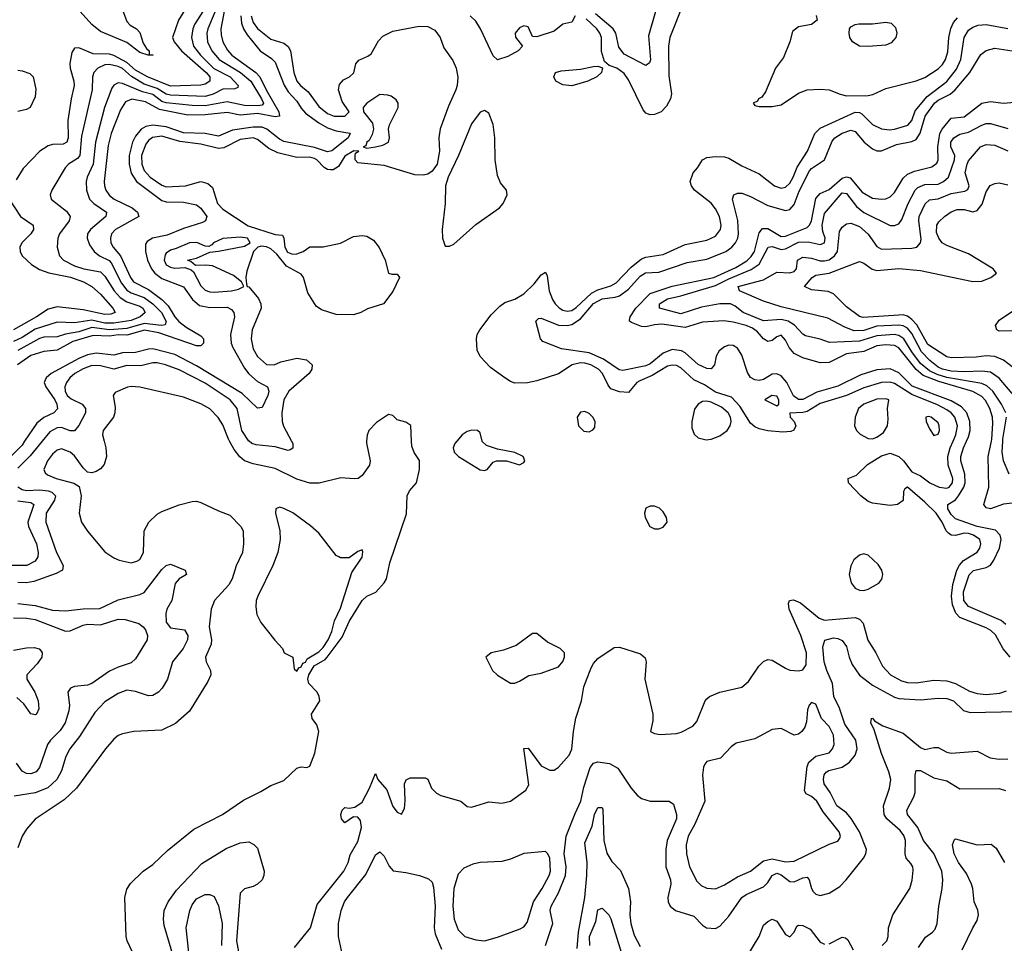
# Model space of a CAD drawing. Header units: inches. Extents: x 1603819 to 1745079, y 385938 to 533966.
# Tile 408 of 561: x 1721099 to 1725614, y 447699 to 451932. Entities that reach past the tile are written whole.
import ezdxf

# ---------------------------------------------------------------- set-up
doc = ezdxf.new("R2010")
doc.units = ezdxf.units.IN
doc.header["$MEASUREMENT"] = 0
doc.layers.add('B7424', color=7, linetype='Continuous')
doc.layers.add('B7425', color=7, linetype='Continuous')

msp = doc.modelspace()

# ---------------------------------------------------------------- linework, layer by layer
at = {"layer": 'B7424', "color": 5}
for points, elevation in [([(1721121.6, 450000), (1721110, 449982.9), (1721038.1, 449910)], 420), ([(1721485.9, 450000), (1721493.6, 449970), (1721496.9, 449930), (1721486.2, 449893.8), (1721470, 449874), (1721450, 449861), (1721430, 449855.4), (1721410, 449858.7), (1721390, 449877.6), (1721350, 449933.5), (1721329.7, 449950), (1721290, 449964.7), (1721270, 449958.7), (1721250, 449941.5), (1721226.6, 449910), (1721209.4, 449870), (1721215.1, 449855.1), (1721226.2, 449846.2), (1721266.7, 449830), (1721347.3, 449807.3), (1721372.2, 449792.2), (1721380.7, 449750), (1721371.5, 449670), (1721382.8, 449630), (1721410, 449588.4), (1721490, 449492.7), (1721530, 449466.4), (1721555.6, 449455.6), (1721610, 449443.6), (1721636.2, 449450), (1721650, 449458.9), (1721666.2, 449490), (1721669.9, 449590), (1721690.7, 449630), (1721730, 449666.5), (1721750, 449677.7), (1721830, 449709.3), (1721890, 449724.5), (1721910, 449725), (1721930, 449719.1), (1722010, 449680.8), (1722061.7, 449661.7), (1722113.1, 449610), (1722123.9, 449590), (1722124.7, 449530), (1722120.2, 449490), (1722090.9, 449429.1), (1722072.8, 449370), (1722057.3, 449342.7), (1721992, 449270), (1721976.6, 449230), (1721967.1, 449150), (1721978.3, 449090), (1721976.6, 449070), (1721950.2, 449010), (1721954, 448990), (1721973.1, 448950), (1721974.9, 448930), (1721961.4, 448898.6), (1721877.3, 448762.7), (1721812.8, 448707.2), (1721750, 448675.6), (1721622, 448670), (1721570, 448659.6), (1721550, 448651.5), (1721530, 448635.1), (1721492, 448590), (1721359.6, 448410), (1721302.7, 448357.3), (1721170, 448268.4), (1721130, 448223), (1721110, 448189.6), (1721090, 448136.2)], 460), ([(1721202.2, 450000), (1721147.3, 449932.7), (1721090, 449876)], 440), ([(1721629.7, 447630), (1721591.2, 447710), (1721586.9, 447730), (1721580.8, 447910), (1721590, 447948), (1721607.3, 447972.7), (1721664.5, 448030), (1721710, 448060.5), (1721775.9, 448124.1), (1721898, 448222), (1722029.3, 448290), (1722124.7, 448355.3), (1722205.2, 448394.8), (1722250, 448422.6), (1722310, 448445.7), (1722370, 448502), (1722390, 448507.4), (1722414.9, 448505.1), (1722430, 448510.7), (1722452.7, 448570), (1722470.3, 448670), (1722460.8, 448700.8), (1722439.5, 448730), (1722437.3, 448750), (1722475.4, 448810), (1722472.3, 448830), (1722462.6, 448850), (1722425.1, 448890), (1722420.4, 448910), (1722424.1, 448930), (1722449.6, 448970.4), (1722499.9, 449000.1), (1722509.4, 449010.6), (1722577.3, 449102.7), (1722610, 449173.8), (1722670, 449270.5), (1722690, 449290.5), (1722732, 449308), (1722770, 449351), (1722780.9, 449370), (1722796.6, 449443.4), (1722873.2, 449666.8), (1722876.1, 449750), (1722886.9, 449773.1), (1722918.3, 449810), (1722932.3, 449870), (1722932.2, 449912.2), (1722908.4, 449948.4), (1722897.5, 449977.5), (1722896.1, 450000)], 460), ([(1722689.5, 450000), (1722688.9, 449991.1), (1722706.7, 449910), (1722702.4, 449890), (1722670, 449842.9), (1722650.2, 449829.8), (1722632.8, 449827.2), (1722571.9, 449831.9), (1722471.9, 449808.1), (1722430, 449808.7), (1722370, 449825.7), (1722270, 449875.7), (1722170, 449896), (1722130, 449911), (1722108.6, 449928.6), (1722081.9, 449961.9), (1722061.6, 450000)], 460), ([(1722345.5, 450000), (1722350.9, 449990), (1722351.8, 449968.2), (1722339.8, 449960.2), (1722330, 449958), (1722270, 449975.1), (1722183.6, 449983.6), (1722163.2, 449990), (1722151.1, 450000)], 440), ([(1723102.9, 450000), (1723094.4, 449990), (1723086.7, 449970), (1723090.4, 449950), (1723110.6, 449930), (1723210, 449868.8), (1723230, 449865.5), (1723242, 449870), (1723270, 449904.7), (1723286, 449910), (1723331, 449911), (1723390, 449892), (1723410, 449902), (1723415.3, 449910), (1723408, 449930), (1723370, 449948.7), (1723290, 449963.7), (1723240.1, 449980.1), (1723219.7, 449999.7), (1723219.6, 450000)], 460), ([(1725641.1, 449010), (1725609.2, 449049.2), (1725573.5, 449113.5), (1725552.5, 449132.5), (1725530, 449145.1), (1725410, 449192.8), (1725391.7, 449211.7), (1725376, 449250), (1725371.9, 449290), (1725377.1, 449342.9), (1725396.7, 449410), (1725408, 449432), (1725426.5, 449453.5), (1725490, 449492.5), (1725501.4, 449510), (1725506.5, 449530), (1725500.9, 449550), (1725472.6, 449570), (1725450, 449576.8), (1725430, 449578.6), (1725390, 449568.3), (1725370, 449570.4), (1725358.3, 449578.3), (1725346.6, 449590), (1725328.7, 449630), (1725301.4, 449670), (1725250, 449721.1), (1725170, 449789.2), (1725158, 449782), (1725150.8, 449770), (1725150, 449729.2), (1725124.7, 449710), (1725090, 449705.1), (1725010, 449716.3), (1724990, 449723.5), (1724956.3, 449750), (1724899.3, 449810), (1724898, 449830), (1724935.9, 449844.1), (1724986.1, 449893.9), (1725050, 449933), (1725090, 449945.3), (1725130, 449930.3), (1725151.8, 449910), (1725190, 449859.3), (1725230, 449841.1), (1725271.8, 449810), (1725314.4, 449790), (1725350, 449785.4), (1725360.3, 449790), (1725376.1, 449810), (1725377.6, 449830), (1725355.7, 449890), (1725355, 449930), (1725365.6, 449970), (1725378.8, 450000)], 440), ([(1725620.9, 449160.9), (1725599.1, 449179.1), (1725450, 449243), (1725427.5, 449270), (1725426.8, 449310), (1725452.8, 449387.2), (1725472.8, 449407.2), (1725530, 449421.7), (1725550, 449432.7), (1725565.5, 449454.5), (1725591.3, 449510), (1725599.9, 449550), (1725594.2, 449570), (1725573.1, 449593.1), (1725490, 449608.8), (1725390, 449644), (1725370, 449664.3), (1725354.9, 449690), (1725354.5, 449710), (1725390, 449732.2), (1725404.3, 449750), (1725428.9, 449790), (1725434.6, 449810), (1725432.5, 449850), (1725414.1, 449910), (1725413.8, 449930), (1725426, 449970), (1725440.4, 450000)], 420), ([(1725650, 449716.2), (1725610, 449711.5), (1725550, 449689.9), (1725530, 449695.7), (1725519.2, 449710), (1725543.3, 449790), (1725539.4, 449930), (1725555, 450000)], 380), ([(1725635.5, 449850), (1725610.3, 449910.3), (1725604.6, 449950), (1725607.1, 450000)], 360), ([(1721090, 449791.9), (1721110, 449778.8), (1721130, 449773.9), (1721190, 449777.1), (1721230, 449773), (1721246.8, 449766.8), (1721263.1, 449750), (1721258.9, 449730), (1721220.9, 449670), (1721218.3, 449630), (1721267, 449490), (1721298.6, 449430), (1721294.4, 449410), (1721265.4, 449394.6), (1721163, 449357), (1721130, 449351.5), (1721090, 449352.6)], 440), ([(1721090, 449727.4), (1721150, 449720.1), (1721164.3, 449710), (1721135.7, 449630), (1721138.7, 449610), (1721175.6, 449530), (1721183.4, 449490), (1721182.3, 449470), (1721170.1, 449450), (1721131.5, 449430), (1721050, 449430.3)], 420), ([(1721090, 449257.2), (1721170, 449247.7), (1721250, 449226.5), (1721310, 449222.5), (1721390, 449232.2), (1721466.1, 449233.9), (1721550, 449272.7), (1721650, 449297.3), (1721670, 449307.4), (1721750, 449411.9), (1721770, 449430.2), (1721790, 449436.9), (1721858, 449410), (1721863.8, 449390), (1721830, 449369.2), (1721811.2, 449348.8), (1721796.9, 449270), (1721773.6, 449230), (1721768.6, 449211.4), (1721771.1, 449171.1), (1721790, 449144.7), (1721855.2, 449135.2), (1721869.2, 449110), (1721868.6, 449090), (1721848.3, 449050), (1721799.7, 448990), (1721776.3, 448910), (1721751.8, 448868.2), (1721734.9, 448850), (1721710, 448835.5), (1721690, 448833.8), (1721630, 448853.1), (1721590, 448858.8), (1721550, 448844.9), (1721490, 448806.4), (1721442.8, 448757.2), (1721372.8, 448647.2), (1721328.1, 448590), (1721310, 448554.7), (1721290.6, 448490), (1721269, 448450), (1721227.9, 448412.1), (1721170, 448389.5), (1721073.1, 448373.1)], 440), ([(1722359.1, 447680.9), (1722431.8, 447770), (1722462.7, 447877.3), (1722585.9, 448030), (1722605.7, 448070), (1722614.5, 448105.5), (1722650, 448165.5), (1722665.5, 448230), (1722662, 448262), (1722650, 448277.7), (1722630, 448279.1), (1722590, 448251.3), (1722575.1, 448270), (1722572.1, 448290), (1722577.4, 448310), (1722590, 448321.7), (1722610, 448319.1), (1722636.2, 448323.8), (1722670, 448346.5), (1722702.5, 448410), (1722730, 448477.1), (1722741.5, 448450), (1722783.1, 448403.1), (1722810, 448326), (1722830, 448300.7), (1722850, 448291), (1722862.9, 448317.1), (1722866.7, 448353.3), (1722863.6, 448430), (1722871.6, 448448.4), (1722890, 448457.6), (1722958, 448458), (1722970, 448450.8), (1722987.7, 448410), (1723010, 448387.7), (1723030, 448376.3), (1723122, 448350), (1723150, 448326.8), (1723170, 448322.8), (1723250, 448347.3), (1723310, 448341.3), (1723350, 448350.5), (1723419.2, 448400.8), (1723433.9, 448426.1), (1723410, 448592), (1723430, 448594), (1723490, 448512.8), (1723530, 448492.2), (1723550, 448492.9), (1723570, 448507.2), (1723617.9, 448562.1), (1723630.3, 448589.7), (1723637.6, 448670), (1723649.2, 448730.8), (1723674.7, 448810), (1723685.6, 448874.4), (1723718.9, 448961.1), (1723730, 448982.3), (1723750, 449004.6), (1723824.9, 449055.1), (1723850, 449057.2), (1723945.4, 449025.4), (1723967, 449007), (1723970.8, 448990), (1723965.3, 448910), (1724001.6, 448750), (1724001.8, 448718.2), (1723991, 448670), (1724010, 448660.5), (1724036.2, 448656.2), (1724110, 448660.8), (1724132.5, 448667.5), (1724184.9, 448695.1), (1724204.5, 448715.5), (1724242, 448810), (1724250, 448819.1), (1724262.7, 448830), (1724309.2, 448850), (1724410, 448873), (1724440.4, 448899.6), (1724487.6, 448970), (1724510, 448990.4), (1724530, 448999.3), (1724550, 448996.4), (1724610, 448959.5), (1724630, 448951.8), (1724670, 448947.8), (1724690, 448953), (1724705.1, 448974.9), (1724707.1, 449030), (1724680.2, 449110), (1724626.6, 449230), (1724623.5, 449256.5), (1724629.5, 449270.5), (1724646.9, 449273.1), (1724679.5, 449259.5), (1724765.3, 449190), (1724790, 449180.7), (1724930, 449191.8), (1724950, 449185.5), (1724966, 449166), (1724988.5, 449088.5), (1725024.9, 449030), (1725054.9, 448970), (1725092, 448930), (1725142.9, 448902.9), (1725170, 448895.2), (1725210, 448892.7), (1725290, 448905.1), (1725350, 448902.6), (1725390, 448890.1), (1725454.2, 448854.2), (1725490, 448843.9), (1725530, 448839.2), (1725593.8, 448846.2), (1725623.3, 448856.7)], 440), ([(1721070, 449191.4), (1721130, 449189.4), (1721170, 449182.5), (1721309.4, 449129.4), (1721330, 449131.7), (1721390, 449158), (1721410, 449161.8), (1721470, 449158.8), (1721550, 449184.5), (1721582.6, 449182.6), (1721645.1, 449165.1), (1721665.3, 449150), (1721675.6, 449135.6), (1721684.3, 449110), (1721683.2, 449090), (1721630, 449003.1), (1721610, 448984.4), (1721550, 448965.4), (1721510, 448947.2), (1721430, 448889.9), (1721410, 448883), (1721350, 448876.5), (1721331.1, 448868.9), (1721320.2, 448850), (1721326.5, 448790), (1721324.6, 448764.6), (1721307.9, 448710), (1721285, 448675), (1721239.6, 448630), (1721226.3, 448610), (1721190, 448504.4), (1721174.1, 448485.9), (1721150, 448475.7), (1721130, 448477.3), (1721110, 448488.2), (1721084.5, 448524.5)], 420), ([(1721070, 449043.2), (1721130, 449054.1), (1721165.3, 449054.7), (1721188.2, 449048.2), (1721197.8, 449037.8), (1721202.4, 449030), (1721199.9, 449010), (1721179.2, 448980.8), (1721131.7, 448930), (1721132.3, 448910), (1721168.9, 448850), (1721183.1, 448810), (1721186, 448774), (1721175.3, 448750), (1721170, 448745.7), (1721150, 448750.5), (1721117.2, 448797.2), (1721085.6, 448825.6)], 380), ([(1723510.4, 447690), (1723543.1, 447790), (1723531.8, 447850), (1723535.3, 447870), (1723570, 447931.1), (1723601.5, 448010), (1723604.1, 448050), (1723594.8, 448110), (1723605, 448190), (1723645.3, 448294.7), (1723671.8, 448350), (1723685.8, 448414.2), (1723714.6, 448505.4), (1723730, 448525.5), (1723750, 448531), (1723803, 448523), (1723842.1, 448502.1), (1723902, 448410), (1723930, 448378), (1723950, 448362.6), (1723990, 448350.8), (1724076.3, 448350), (1724096.8, 448336.8), (1724110.2, 448290), (1724110.1, 448270), (1724067.1, 448170), (1724061.6, 448130), (1724061.6, 448050), (1724083.8, 447990), (1724085.2, 447970), (1724070.2, 447910), (1724072.3, 447890), (1724081.3, 447870), (1724105.7, 447850), (1724190, 447824.4), (1724230, 447782.3), (1724248.4, 447770), (1724290, 447767.1), (1724310, 447777.8), (1724350, 447823.9), (1724410.7, 447909.3), (1724430, 447922.9), (1724510, 447958.1), (1724530, 447978), (1724550, 448010.1), (1724570, 448020.5), (1724590, 448013.4), (1724630, 447982.6), (1724650, 447980.6), (1724690, 447999.8), (1724710, 448001.8), (1724719.7, 447990), (1724729.5, 447950), (1724737.5, 447937.5), (1724750, 447923.9), (1724770, 447917.9), (1724810, 447928.8), (1724859.6, 447960.4), (1724888.2, 447990), (1724967.7, 448090), (1724979, 448110), (1724982.2, 448130), (1724949.9, 448210), (1724911.7, 448271.7), (1724890, 448297.3), (1724846.1, 448330), (1724815.5, 448390), (1724787.5, 448430), (1724784, 448450), (1724788.3, 448471.7), (1724796.9, 448483.1), (1724809.1, 448490.9), (1724870, 448507.3), (1724903.6, 448530), (1724930, 448561.5), (1724939.5, 448590), (1724932.6, 448630), (1724882.9, 448702.9), (1724857.3, 448777.3), (1724832, 448830), (1724826.6, 448890), (1724799.6, 448950), (1724787.8, 448990), (1724781.9, 449058.1), (1724790.9, 449089.1), (1724830, 449098.9), (1724850, 449096.9), (1724870, 449086.3), (1724890, 449058.8), (1724902.4, 449010), (1724916.5, 448976.5), (1724950, 448928.5), (1725010, 448882.1), (1725110, 448827.2), (1725130, 448820.8), (1725230, 448815.8), (1725310, 448822.9), (1725350, 448821.7), (1725380.2, 448810), (1725426.7, 448766.7), (1725457.7, 448757.7), (1725670, 448762.1)], 420), ([(1725054.2, 447690), (1725074.7, 447710), (1725081.1, 447730), (1725083.4, 447770), (1725102.5, 447830), (1725181.1, 447950), (1725191.1, 447988.9), (1725195.1, 448035.1), (1725193.7, 448050), (1725185.6, 448065.6), (1725163.6, 448090), (1725159.2, 448110), (1725160.1, 448170), (1725153.2, 448193.2), (1725136, 448216), (1725074.6, 448270), (1725062.2, 448290), (1725059.3, 448330), (1725088, 448410), (1725092.8, 448450), (1725084.9, 448484.9), (1725050, 448568.7), (1725017.4, 448677.4), (1725002.1, 448710), (1725005.2, 448730), (1725010, 448730.8), (1725019.2, 448719.2), (1725056.5, 448696.5), (1725150, 448662.5), (1725230, 448596.3), (1725250, 448588.2), (1725290, 448597.2), (1725310, 448596.2), (1725350, 448575.1), (1725370, 448570.6), (1725490, 448579.8), (1725549.6, 448549.6), (1725590, 448542.9), (1725630, 448544)], 380), ([(1725220.6, 447679.4), (1725252, 447728), (1725284, 447750), (1725296.2, 447763.8), (1725306, 447790), (1725313.8, 447870), (1725329.2, 447950), (1725331.9, 447990), (1725327.5, 448030), (1725290.2, 448110.2), (1725243.2, 448170), (1725217.1, 448230), (1725169.9, 448290), (1725166.6, 448310), (1725199.2, 448370), (1725204.6, 448390), (1725205.6, 448470), (1725210, 448491.3), (1725230, 448491.2), (1725290, 448457.1), (1725350, 448444.3), (1725410, 448407.8), (1725590, 448408.5), (1725619.8, 448399.8)], 360), ([(1723654.9, 447674.9), (1723661.1, 447750), (1723690.7, 447910), (1723699.7, 448010), (1723700.8, 448070), (1723690, 448160.4), (1723723.4, 448236.6), (1723735.2, 448290), (1723750, 448321.6), (1723770, 448322), (1723772.2, 448312.2), (1723777.2, 448170), (1723791.7, 448111.7), (1723813.8, 448073.8), (1723853.5, 448033.5), (1723890, 447950.2), (1723900.2, 447890), (1723897.2, 447830), (1723900.8, 447790), (1723917.1, 447737.1), (1723944.4, 447684.4)], 380), ([(1721818.6, 447590), (1721761.6, 447781.6), (1721758.2, 447810), (1721760.7, 447850), (1721779.6, 447890), (1721817.2, 447942.8), (1721934.2, 448065.8), (1722045.7, 448134.3), (1722110, 448160.2), (1722150, 448164.6), (1722172.9, 448152.9), (1722190, 448134.9), (1722220.3, 448030), (1722218.7, 448010), (1722210.4, 447990), (1722190, 447969.7), (1722170, 447959.1), (1722130.3, 447949.7), (1722110.3, 447929.7), (1722093.3, 447710), (1722122.3, 447550)], 440), ([(1725420.3, 447670), (1725468.7, 447770), (1725490, 447804.4), (1725495.4, 447830), (1725491.9, 447851.9), (1725475.7, 447890), (1725469.9, 447950), (1725463.2, 447970), (1725439.9, 448019.9), (1725403.7, 448070), (1725383.2, 448110), (1725376.8, 448150), (1725384.7, 448175.3), (1725390, 448178.4), (1725490, 448150.2), (1725553.2, 448153.2), (1725575.8, 448135.8), (1725614, 448070)], 340), ([(1722583.6, 447623.6), (1722560.7, 447730), (1722561, 447790), (1722572.4, 447850), (1722588.4, 447890), (1722601.7, 447910), (1722685.5, 448014.5), (1722730, 448104.6), (1722750, 448118.5), (1722770, 448098.3), (1722793.1, 448053.1), (1722811.8, 448031.8), (1722870, 448024.5), (1722931.7, 448010), (1722974.1, 447994.1), (1722990, 447979.6), (1722996.3, 447956.3), (1723004.6, 447870), (1723000.1, 447770), (1723003.5, 447743.5), (1723032.5, 447672.5)], 420), ([(1721887.5, 447530), (1721861.7, 447770), (1721879.1, 447850), (1721890, 447875.3), (1721910, 447902.6), (1721950, 447922.6), (1721970, 447923.2), (1721990, 447913.7), (1722010, 447870.4), (1722028, 447790), (1722024.4, 447690)], 420), ([(1723713.2, 447690), (1723711.5, 447730), (1723741.3, 447798.7), (1723750, 447853), (1723770, 447860.3), (1723799.7, 447830), (1723810, 447812.2), (1723878.4, 447590)], 360), ([(1724429, 447630), (1724489.6, 447730), (1724510, 447782.6), (1724530, 447799.9), (1724550, 447809.5), (1724570, 447800.2), (1724610, 447739.4), (1724630, 447728.6), (1724649.8, 447750), (1724662.8, 447777.2), (1724670, 447782.8), (1724690, 447781.5), (1724723.7, 447763.7), (1724770, 447705), (1724779.8, 447699.8), (1724790, 447695.4)], 380), ([(1724810, 447696.6), (1724870, 447727.8), (1724885.1, 447725.1), (1724895.8, 447715.8), (1724921, 447670)], 380)]:
    msp.add_lwpolyline(points, dxfattribs=dict(at, elevation=elevation))
for points, elevation in [([(1722290, 449697.4), (1722274, 449690), (1722271.7, 449670), (1722292.4, 449590), (1722292.5, 449550), (1722282.3, 449490), (1722260.1, 449430), (1722190.2, 449290), (1722182.8, 449270), (1722181.1, 449241.1), (1722186.9, 449206.9), (1722204, 449170), (1722268.1, 449088.1), (1722304.7, 449050), (1722311, 449031), (1722350.7, 449010.7), (1722356.8, 448956.8), (1722370, 448947), (1722378.6, 448961.4), (1722390, 448966.7), (1722397.2, 448982.8), (1722410, 448988.4), (1722417.1, 449002.9), (1722470, 449035), (1722490, 449054.4), (1722512.8, 449090), (1722530, 449127.8), (1722543.1, 449176.9), (1722570, 449235), (1722621.7, 449398.3), (1722670, 449468.7), (1722672.9, 449492.9), (1722670, 449502), (1722650, 449494.5), (1722610, 449466), (1722570, 449466), (1722562, 449470), (1722550, 449477.2), (1722470, 449578.4), (1722432.9, 449612.9), (1722351.5, 449671.5), (1722310, 449692.4)], 480), ([(1723990, 449703.1), (1723970, 449693.3), (1723964, 449670), (1723966.7, 449650), (1723988.9, 449608.9), (1724010, 449599.5), (1724030, 449598.4), (1724050, 449606), (1724067.3, 449630), (1724065.1, 449650), (1724050, 449676.9), (1724032.9, 449692.9), (1724010, 449702.2)], 460), ([(1724970, 449483.5), (1724950, 449478.8), (1724924, 449456), (1724910, 449429.6), (1724903.1, 449390), (1724912, 449352), (1724930, 449327.5), (1724950, 449317.4), (1724970, 449316.6), (1724990, 449322), (1725038.9, 449350), (1725052.2, 449367.8), (1725056.2, 449390), (1725051.5, 449410), (1725035, 449435), (1724990, 449477.4)], 460), ([(1723470, 449119.8), (1723450, 449119.8), (1723375.3, 449064.7), (1723317.7, 449042.3), (1723261, 449030), (1723236, 449010), (1723267.3, 448950), (1723290, 448927.7), (1723350, 448891.3), (1723370, 448891), (1723390, 448900.7), (1723433, 448927), (1723490, 448938), (1723570, 448967), (1723590, 448990.8), (1723597.4, 449010), (1723596.9, 449030), (1723577, 449050), (1723519.5, 449079.5)], 460), ([(1724730, 448802.7), (1724719.1, 448790), (1724710.6, 448770), (1724706, 448714), (1724699.1, 448690), (1724685.5, 448670), (1724670, 448657.6), (1724650, 448653.6), (1724590, 448683.5), (1724550, 448679.1), (1724470, 448636.5), (1724383.7, 448616.3), (1724360.8, 448599.2), (1724312.3, 448547.7), (1724250, 448532.8), (1724240.2, 448519.8), (1724234.1, 448505.9), (1724230.2, 448470), (1724241.2, 448350), (1724195.4, 448244.6), (1724164.6, 448190), (1724155.7, 448150), (1724156.9, 448110), (1724170.1, 448050), (1724203.4, 447983.4), (1724223.9, 447963.9), (1724250, 447951.3), (1724290, 447949.6), (1724330, 447967.5), (1724390, 448004.5), (1724449.9, 448030.1), (1724510, 448077.7), (1724550, 448085.9), (1724610, 448072.8), (1724650, 448075.8), (1724810, 448153.5), (1724850, 448167.8), (1724859.2, 448180.8), (1724863.2, 448190), (1724856.7, 448210), (1724782.6, 448302.6), (1724753.9, 448350), (1724730, 448372.5), (1724704.6, 448384.6), (1724697.4, 448397.4), (1724709.5, 448510), (1724718.1, 448530), (1724750, 448556.3), (1724810, 448572.8), (1724825.8, 448590), (1724833.4, 448610), (1724830, 448652.8), (1724810, 448692.6), (1724776.2, 448730), (1724750, 448794.5)], 440), ([(1723510, 448119.7), (1723410, 448110.5), (1723350, 448085), (1723310, 448074.1), (1723210.9, 448069.1), (1723177.2, 448062.8), (1723136, 448044), (1723110, 448015.8), (1723090.1, 447950), (1723085.1, 447870), (1723090.8, 447810), (1723110, 447760.8), (1723140.3, 447730), (1723190, 447714.6), (1723230, 447710.8), (1723290, 447727.8), (1723393.8, 447766.2), (1723410, 447775.5), (1723425.2, 447794.8), (1723455.1, 447890), (1723494.7, 447950), (1723527.1, 448010), (1723533.4, 448030), (1723530, 448089.2), (1723520.5, 448110)], 440)]:
    msp.add_lwpolyline(points, close=True, dxfattribs=dict(at, elevation=elevation))
at = {"layer": 'B7425', "color": 5}
for points, elevation in [([(1724201.8, 452158.2), (1724080.1, 451850), (1724074.7, 451810), (1724075.3, 451675.3), (1724087.4, 451592.6), (1724083, 451570), (1724064.2, 451535.8), (1724040.3, 451510), (1724010, 451496.8), (1723990, 451495.5), (1723970, 451503.9), (1723958.1, 451518.1), (1723890, 451656.4), (1723870, 451686), (1723836.9, 451710), (1723802.4, 451722.4), (1723780.5, 451740.5), (1723766.5, 451786.5), (1723766.5, 451850), (1723759.2, 451870), (1723744.7, 451890), (1723696, 451936)], 440), ([(1721864.4, 451990), (1721826.6, 451930), (1721799.2, 451850), (1721807.8, 451830), (1721841.2, 451790), (1721953.5, 451690), (1721970.1, 451670), (1721970.5, 451650), (1721950, 451636.3), (1721930, 451632.1), (1721790, 451627.8), (1721684.5, 451670), (1721630, 451700.9), (1721590, 451735.9), (1721530, 451767.1), (1721510, 451774.1), (1721436.2, 451776.2), (1721370, 451803.6), (1721350, 451801.2), (1721337.7, 451782.3), (1721329.1, 451730.9), (1721330.1, 451710), (1721347.8, 451650), (1721349.2, 451630), (1721334.3, 451570), (1721319.5, 451470), (1721321.9, 451390), (1721315.7, 451370), (1721298.5, 451361.5), (1721250, 451359.9), (1721230, 451354.6), (1721191, 451329), (1721114.2, 451250), (1721082.6, 451197.4)], 320), ([(1722044, 452010), (1722021.7, 451890), (1722022.3, 451862.3), (1722031, 451831), (1722052.3, 451792.3), (1722071.4, 451770), (1722181.4, 451690), (1722200.7, 451670), (1722229.4, 451610), (1722286.7, 451510), (1722290.1, 451489.9), (1722270, 451487), (1722190, 451501.5), (1722110, 451494.3), (1722050, 451507.2), (1721950, 451495.6), (1721870, 451495.1), (1721740.2, 451520.2), (1721675.4, 451555.4), (1721613, 451567), (1721584.2, 451555.8), (1721560.4, 451519.6), (1721518.1, 451410), (1721504, 451356), (1721486.6, 451190), (1721488.5, 451170), (1721494.2, 451150), (1721510, 451126.6), (1721532, 451110), (1721614, 451070), (1721639.8, 451050), (1721645.8, 451030), (1721537.5, 450970), (1721520.3, 450950), (1721514.5, 450930), (1721517.2, 450910), (1721527.9, 450890), (1721561.3, 450850), (1721607, 450750), (1721621.3, 450730), (1721690, 450695.4), (1721750.2, 450650.2), (1721780.3, 450620.3), (1721809.6, 450570), (1721829.1, 450549.1), (1721862.8, 450522.8), (1721930, 450483.5), (1721941.1, 450470), (1721942, 450450), (1721930, 450437.3), (1721910, 450437.3), (1721737.2, 450497.2), (1721670.6, 450509.4), (1721590, 450486.4), (1721550, 450487.2), (1721510, 450481.7), (1721435.3, 450484.7), (1721343, 450457), (1721270, 450417.8), (1721210, 450412.1), (1721150, 450393.4), (1721089.1, 450350)], 380), ([(1721565.1, 451990), (1721590, 451924.4), (1721606.1, 451906.1), (1721634, 451890), (1721650, 451874), (1721664.9, 451824.9), (1721680, 451800), (1721693.1, 451790), (1721691.8, 451771.8), (1721710.2, 451770), (1721687.6, 451770), (1721650, 451781.8), (1721590, 451827.7), (1721470, 451877.2), (1721430, 451909.9), (1721376.1, 451970)], 280), ([(1721937.9, 451970), (1721900.1, 451910), (1721892.6, 451890), (1721887.2, 451850), (1721896.1, 451810), (1721927.2, 451770), (1721988.5, 451708.5), (1722064.1, 451670), (1722100.7, 451630), (1722098.6, 451621.4), (1722085.5, 451614.5), (1722030, 451613.2), (1721986, 451590), (1721950, 451580.3), (1721790, 451585.5), (1721770, 451590.4), (1721730, 451616.6), (1721670, 451637.1), (1721611.3, 451671.3), (1721570, 451708.1), (1721550, 451717.3), (1721510, 451727), (1721490, 451724.5), (1721456.8, 451710), (1721438.5, 451690), (1721433.4, 451670), (1721430.5, 451610), (1721381.6, 451398.4), (1721374.2, 451310), (1721364.5, 451295.5), (1721322.6, 451270), (1721307.2, 451252.8), (1721246.2, 451150), (1721239.1, 451130), (1721242.8, 451110), (1721313.8, 451053.8), (1721330.1, 451030), (1721325.9, 451010), (1721281.6, 450950), (1721273, 450930), (1721270.2, 450890), (1721281.6, 450850), (1721299.2, 450830), (1721350, 450803.7), (1721393.4, 450790), (1721470, 450777), (1721490, 450756.6), (1721532.6, 450690), (1721559.4, 450659.4), (1721590, 450638.3), (1721650, 450618.4), (1721662.9, 450610), (1721674.4, 450590), (1721650.7, 450570), (1721610, 450554.2), (1721530, 450540.8), (1721490, 450541.8), (1721430, 450554.9), (1721350, 450542.5), (1721270, 450546.4), (1721170, 450514.5), (1721110, 450475.1), (1721070, 450456.9)], 340), ([(1721993, 451967), (1721961.9, 451890), (1721957.2, 451870), (1721960.1, 451830), (1721980.4, 451790), (1722012.8, 451750), (1722111.3, 451690), (1722159.3, 451650), (1722208.4, 451570), (1722216.8, 451550), (1722210, 451540.8), (1722190, 451536.6), (1722130, 451538.2), (1722050, 451556.2), (1721950, 451537), (1721890, 451538.6), (1721770, 451551.3), (1721750, 451557.3), (1721709.3, 451589.3), (1721662, 451602), (1721570, 451639.7), (1721550, 451643), (1721530, 451631.4), (1721521.9, 451618.1), (1721487.9, 451530), (1721445.9, 451370), (1721435.8, 451270), (1721408.2, 451210), (1721404.2, 451190), (1721405.5, 451150), (1721419.5, 451110), (1721438.6, 451090), (1721496.9, 451050), (1721494.2, 451030), (1721423.7, 450970), (1721410.1, 450950), (1721408.7, 450930), (1721419.7, 450899.7), (1721441.1, 450870), (1721465, 450850), (1721508.4, 450828.4), (1721518.1, 450818.1), (1721565.3, 450725.3), (1721590, 450692.4), (1721610, 450679.8), (1721670, 450658.8), (1721709.1, 450630), (1721749.2, 450590), (1721770.5, 450549.5), (1721766, 450534), (1721749.4, 450530.6), (1721670, 450540.4), (1721590, 450517.2), (1721510, 450511.2), (1721430, 450521), (1721370, 450502), (1721308.6, 450491.4), (1721270, 450478.9), (1721210, 450476.5), (1721190, 450471.1), (1721090, 450415.5)], 360), ([(1722113.4, 451950), (1722116, 451916), (1722124.6, 451890), (1722142, 451862), (1722201.6, 451790), (1722253.7, 451753.7), (1722270, 451736.6), (1722312.3, 451632.3), (1722330, 451600.8), (1722370, 451558.5), (1722390, 451525.8), (1722410, 451503.7), (1722470, 451458.8), (1722510, 451435.9), (1722550, 451422.5), (1722612, 451412), (1722614.7, 451410), (1722605.7, 451390), (1722530, 451330.3), (1722510, 451327.1), (1722450, 451346), (1722310, 451374.3), (1722290, 451384.3), (1722232.6, 451430), (1722210, 451439), (1722170, 451440), (1722074.9, 451425.1), (1722010, 451397.9), (1721950, 451410), (1721850, 451414.1), (1721770, 451440.8), (1721710, 451448.8), (1721677.2, 451442.8), (1721655.5, 451430), (1721630, 451398.6), (1721615.9, 451370), (1721600.1, 451310), (1721600.3, 451270), (1721610, 451228.7), (1721634.2, 451190), (1721750, 451103.5), (1721770, 451096.8), (1721850, 451096.2), (1721910, 451083.3), (1721930, 451068.3), (1721956.6, 451030), (1721951, 451010), (1721937.3, 451002.7), (1721850, 450975.2), (1721774.8, 450945.2), (1721708.1, 450930), (1721683.8, 450916.2), (1721676.3, 450903.7), (1721676, 450870), (1721684.8, 450830), (1721703.4, 450790), (1721718.8, 450770), (1721750, 450745.4), (1721850, 450708.2), (1721890.5, 450650), (1721922.6, 450622.6), (1721970, 450613.6), (1722050, 450614.5), (1722070, 450604.6), (1722080.3, 450590), (1722083.3, 450570), (1722065, 450490), (1722068.3, 450450), (1722076.2, 450430), (1722130, 450334.6), (1722149, 450309), (1722190, 450274.3), (1722234.7, 450250), (1722240.9, 450230), (1722237, 450210), (1722210, 450154.7), (1722190, 450152.4), (1722118.8, 450218.8), (1721910, 450346.1), (1721810, 450397.6), (1721710, 450423.4), (1721690, 450422.5), (1721630, 450406.7), (1721570, 450405.4), (1721530, 450395.2), (1721450, 450403.7), (1721410, 450396.4), (1721370, 450379.7), (1721243, 450310), (1721219.6, 450290), (1721211.7, 450270), (1721218.1, 450250), (1721260.4, 450190), (1721269.7, 450170), (1721271.8, 450148.2), (1721254.8, 450130), (1721210, 450109.2), (1721177.7, 450082.3), (1721121.6, 450000)], 420), ([(1722160.8, 451950), (1722170, 451918.4), (1722190, 451892.2), (1722250, 451842.5), (1722310, 451823.9), (1722329.4, 451809.4), (1722340.5, 451790), (1722355.2, 451690), (1722370.1, 451650), (1722386.3, 451630), (1722421.1, 451601.1), (1722470, 451533.5), (1722510, 451502.7), (1722540.5, 451490), (1722590.3, 451489.7), (1722609.6, 451510), (1722577.3, 451557.3), (1722560.7, 451610), (1722565, 451635), (1722584, 451656), (1722611.3, 451670), (1722631.3, 451688.7), (1722640.7, 451730), (1722653.7, 451746.3), (1722695.6, 451764.4), (1722710, 451775.3), (1722744.3, 451835.7), (1722763.3, 451856.7), (1722810, 451879.7), (1722930, 451902.2), (1722970, 451900.5), (1723003.2, 451883.2), (1723027, 451850), (1723043.2, 451803.2), (1723085.3, 451745.3), (1723099.8, 451710), (1723108.2, 451668.2), (1723105.3, 451630), (1723098.7, 451610), (1723064.9, 451535.1), (1723027.6, 451432.4), (1723021.2, 451390), (1723023.9, 451330), (1723012.7, 451270), (1722990, 451237.3), (1722970, 451223.8), (1722950, 451218.8), (1722910, 451221.3), (1722770, 451264.2), (1722650, 451276), (1722636.8, 451290), (1722637.7, 451310), (1722639, 451321), (1722654, 451330), (1722631.6, 451331.6), (1722590, 451306.3), (1722560.8, 451259.2), (1722535.7, 451244.3), (1722523.5, 451243.5), (1722510, 451245.5), (1722494.7, 451254.7), (1722462.1, 451290), (1722450, 451296.6), (1722430, 451301.4), (1722370, 451299.9), (1722282.5, 451322.5), (1722241.7, 451341.7), (1722190, 451383.2), (1722170, 451390.3), (1722110, 451382.4), (1722034.9, 451345.1), (1722010, 451341.9), (1721930, 451361.2), (1721833.1, 451373.1), (1721750, 451398.3), (1721708.6, 451391.4), (1721690, 451378), (1721677.9, 451362.1), (1721657.7, 451310), (1721659, 451270), (1721670, 451240.4), (1721696.9, 451210), (1721750, 451173.6), (1721770, 451165.7), (1721859.5, 451170), (1721930, 451190.1), (1721961.4, 451181.4), (1721982.8, 451162.8), (1722005.2, 451090), (1722030, 451063.8), (1722147.2, 450987.2), (1722270, 450947.8), (1722304.5, 450944.5), (1722310.5, 450930.5), (1722314.5, 450890), (1722327.2, 450867.2), (1722350, 450857.7), (1722370, 450859), (1722398, 450870), (1722430, 450890.5), (1722490.7, 450890.7), (1722570, 450908.3), (1722630, 450938.5), (1722670, 450943.1), (1722690, 450939.5), (1722721.1, 450921.1), (1722747.3, 450887.3), (1722774.4, 450830), (1722790.5, 450770.5), (1722805.8, 450765.8), (1722830, 450766), (1722841.1, 450750), (1722810, 450686), (1722766.8, 450630), (1722693.6, 450606.4), (1722662.8, 450590), (1722630, 450579.6), (1722550, 450580.7), (1722482.6, 450602.6), (1722458.9, 450618.9), (1722420, 450680), (1722399.8, 450750), (1722390, 450765.1), (1722322.6, 450802.6), (1722277.5, 450857.5), (1722250, 450881.8), (1722230, 450890.9), (1722206.6, 450893.4), (1722190.4, 450889.6), (1722170.4, 450869.6), (1722139.9, 450780.1), (1722136.3, 450750), (1722139.6, 450719.6), (1722142, 450710), (1722150, 450707.7), (1722194.5, 450654.5), (1722205.2, 450630), (1722206.6, 450610), (1722164.7, 450510), (1722161, 450470), (1722170, 450423.6), (1722190, 450388.6), (1722230, 450351.6), (1722266, 450350), (1722296.7, 450363.3), (1722370, 450380.2), (1722413.4, 450373.4), (1722439.5, 450350), (1722439.1, 450330), (1722425.6, 450310), (1722332.7, 450230), (1722310, 450189.6), (1722300.9, 450130), (1722302.1, 450090), (1722308.8, 450068.8), (1722345.5, 450000)], 440), ([(1723645.4, 451950), (1723630, 451920.4), (1723589.2, 451910.8), (1723550, 451879.2), (1723470, 451852.7), (1723450, 451855.3), (1723430, 451899.3), (1723410, 451904.2), (1723390, 451894.7), (1723370.4, 451870), (1723372.4, 451852.4), (1723404.7, 451810), (1723384.7, 451790), (1723336.5, 451763.5), (1723290, 451748.3), (1723270, 451766.9), (1723212.4, 451890), (1723190, 451925.2), (1723163.9, 451950)], 440), ([(1724014.6, 451970), (1723982, 451858), (1723991.7, 451748.3), (1723986.3, 451733.7), (1723970, 451721.5), (1723870, 451773.4), (1723846.6, 451806.6), (1723832.5, 451870), (1723819.7, 451890), (1723739, 451959)], 420), ([(1724750.8, 451950.8), (1724755.6, 451930), (1724730.3, 451910), (1724670, 451898.9), (1724641.8, 451878.2), (1724630.6, 451830), (1724601.7, 451758.3), (1724565, 451710), (1724519.1, 451600.9), (1724502.4, 451577.6), (1724487.3, 451570), (1724481.3, 451558.7), (1724462, 451550), (1724470, 451538.8), (1724490, 451534.4), (1724550, 451534.4), (1724590, 451542), (1724670, 451594.9), (1724710, 451610.4), (1724770, 451613.4), (1724810, 451610.3), (1724860.7, 451590), (1724890, 451583.5), (1724990, 451585), (1725010.5, 451589.5), (1725070, 451616.5), (1725210, 451651.1), (1725250, 451667.5), (1725310, 451706.1), (1725330, 451726.4), (1725344.1, 451750), (1725355.2, 451784.8), (1725360.1, 451850), (1725369, 451891), (1725381.4, 451918.6), (1725398.8, 451941.2)], 460), ([(1725378.8, 450000), (1725391.9, 450030), (1725398.8, 450070), (1725386.7, 450110), (1725370.3, 450130), (1725350, 450144.6), (1725306.7, 450166.7), (1725190, 450213.9), (1725110, 450264.8), (1725090, 450270.3), (1725050, 450269.6), (1724970, 450244.4), (1724890, 450209.1), (1724770, 450173.2), (1724710, 450136.5), (1724690, 450131.5), (1724630.5, 450129.5), (1724631.6, 450110), (1724650.7, 450090.7), (1724658, 450070), (1724648.5, 450051.5), (1724635, 450045), (1724597.9, 450042.1), (1724530, 450048.2), (1724490, 450057.3), (1724470, 450066.6), (1724450, 450083.4), (1724400.6, 450160.6), (1724362.7, 450202.7), (1724290, 450225.7), (1724238.5, 450258.5), (1724190, 450280.9), (1724130, 450336.9), (1724110, 450346.7), (1724090, 450348.4), (1724070, 450343.8), (1723998.7, 450301.3), (1723942.5, 450277.5), (1723929.2, 450270), (1723890, 450223.5), (1723850, 450226.2), (1723810, 450240.9), (1723796.8, 450256.8), (1723771.2, 450310), (1723752.8, 450330), (1723717.7, 450350), (1723690, 450357.3), (1723670, 450358.8), (1723631.6, 450350), (1723570, 450309.8), (1723470, 450277), (1723428, 450268), (1723370, 450266.6), (1723350, 450273.3), (1723323.7, 450290), (1723258, 450338), (1723210, 450389.2), (1723196.9, 450416.9), (1723192.8, 450470), (1723197.2, 450490), (1723208.4, 450510), (1723260.9, 450579.1), (1723300.4, 450619.6), (1723324.1, 450635.9), (1723370, 450651.6), (1723410, 450676.3), (1723458, 450722), (1723490, 450763), (1723510, 450774.8), (1723517.4, 450757.4), (1723526.4, 450690), (1723541.6, 450650), (1723555, 450630), (1723571.9, 450611.9), (1723590, 450600.6), (1723610, 450595.9), (1723630, 450599.9), (1723650, 450612.4), (1723721.5, 450678.5), (1723750, 450693.3), (1723810, 450711.8), (1723834.3, 450725.7), (1723902.2, 450797.8), (1723950, 450836.1), (1723970, 450843.7), (1724050, 450856.1), (1724150, 450901.5), (1724250, 450921.3), (1724290, 450939.8), (1724312.7, 450970), (1724315.4, 450990), (1724308, 451030), (1724290, 451065.3), (1724270, 451091.4), (1724192.6, 451150), (1724179.7, 451170), (1724173.6, 451190), (1724187.6, 451230), (1724207.3, 451252.7), (1724230, 451290.3), (1724250, 451300.3), (1724290, 451305.3), (1724330, 451303.9), (1724350, 451298), (1724410, 451261.8), (1724490, 451225), (1724560.3, 451170), (1724590, 451160.4), (1724610, 451164.8), (1724630, 451182.4), (1724646, 451210), (1724664.4, 451255.6), (1724710.6, 451330), (1724744.3, 451410), (1724770, 451435.4), (1724930, 451508.1), (1724950, 451507.4), (1724960.9, 451500.9), (1725010, 451451.3), (1725050, 451431.1), (1725086.9, 451426.9), (1725109.6, 451429.6), (1725170.9, 451449.1), (1725189, 451470), (1725205.1, 451514.9), (1725260.3, 451579.7), (1725350, 451649.3), (1725394.4, 451705.6), (1725414.3, 451750), (1725429.1, 451850.9), (1725450, 451883.9), (1725470, 451898.2), (1725493.7, 451906.3), (1725530, 451909.6), (1725630, 451891.3)], 440), ([(1725440.4, 450000), (1725450, 450020.2), (1725457.2, 450050), (1725455.3, 450090), (1725442.4, 450130), (1725417.7, 450157.7), (1725370, 450185.6), (1725191.9, 450251.9), (1725130, 450313.5), (1725090, 450332.3), (1725030, 450328.1), (1724955.2, 450304.8), (1724850, 450252), (1724754.5, 450225.5), (1724690, 450191.4), (1724670, 450191.2), (1724647.8, 450207.8), (1724616.3, 450270), (1724590, 450299.9), (1724570, 450308.6), (1724550, 450307.1), (1724510, 450282.5), (1724490, 450277.9), (1724470, 450281.4), (1724450, 450292.5), (1724435.9, 450315.9), (1724410, 450394.4), (1724390, 450426.6), (1724370, 450439.3), (1724350, 450439.9), (1724330, 450432.4), (1724306.1, 450413.9), (1724292.7, 450390), (1724284.6, 450350), (1724270, 450331.3), (1724250, 450333.5), (1724210, 450352), (1724150, 450405.1), (1724133.7, 450413.7), (1724090, 450420.5), (1724050, 450403.9), (1723990, 450355.3), (1723970, 450345.1), (1723863.9, 450323.9), (1723848, 450328), (1723775.6, 450375.6), (1723710, 450404.7), (1723583.7, 450423.7), (1723497.7, 450457.7), (1723487.3, 450470), (1723465.4, 450550), (1723477.4, 450562.6), (1723490, 450564.2), (1723570, 450531.7), (1723610, 450530.1), (1723630, 450534.7), (1723670, 450561.7), (1723730, 450631.7), (1723770, 450653.4), (1723830, 450660.1), (1723850, 450667.2), (1723890, 450697), (1723944, 450756), (1723968.4, 450771.6), (1724030, 450775.7), (1724160, 450820), (1724250, 450834.7), (1724337.1, 450870), (1724364.6, 450890), (1724381.8, 450910), (1724391.5, 450930), (1724394.8, 450950), (1724391.3, 451011.3), (1724367.6, 451110), (1724374, 451130), (1724390, 451137), (1724410, 451136.4), (1724450, 451121.7), (1724530, 451080.9), (1724610, 451058.3), (1724630, 451061.9), (1724650, 451085.4), (1724673.3, 451146.7), (1724721.2, 451238.8), (1724730.3, 451249.7), (1724790, 451289.6), (1724824.4, 451375.6), (1724836.2, 451390), (1724870, 451411.3), (1724910, 451425.4), (1724930, 451419.4), (1724970.8, 451370), (1725010, 451340.7), (1725030, 451331.2), (1725050, 451330.6), (1725120, 451360), (1725190, 451374.5), (1725210, 451383.4), (1725228.4, 451411.6), (1725250.7, 451489.3), (1725294.2, 451550), (1725310, 451563.7), (1725365.1, 451590), (1725389.2, 451610.8), (1725455.8, 451690), (1725506.9, 451773.1), (1725530, 451790.9), (1725570, 451800.7), (1725649.1, 451789.1)], 420), ([(1721090, 451700.6), (1721110, 451697.3), (1721144.8, 451684.8), (1721161.1, 451670), (1721173.1, 451613.1), (1721170, 451578.7), (1721146.7, 451530), (1721130, 451520.8), (1721090, 451510.5)], 280), ([(1725555, 450000), (1725557.3, 450010), (1725561.9, 450081.9), (1725560.2, 450110), (1725547.4, 450150), (1725527, 450187), (1725510, 450205.8), (1725468.8, 450228.8), (1725313.6, 450273.6), (1725241.2, 450301.2), (1725210, 450328.7), (1725130, 450427.8), (1725110, 450439), (1725070, 450442.4), (1725030, 450437.9), (1724968.9, 450411.1), (1724890, 450401.2), (1724810, 450361.7), (1724770, 450358.7), (1724690, 450381.7), (1724650, 450402.3), (1724626.7, 450430), (1724610, 450463.5), (1724590, 450485.5), (1724570, 450478.7), (1724550, 450462.3), (1724530, 450457.1), (1724510, 450469.3), (1724481.5, 450501.5), (1724458.7, 450518.7), (1724430, 450531.3), (1724370, 450546.2), (1724327.5, 450552.5), (1724230, 450545.4), (1724150, 450521.3), (1724044.1, 450535.9), (1724010, 450534.2), (1723970, 450524.5), (1723950, 450526.3), (1723903.6, 450543.6), (1723895.2, 450550), (1723895.5, 450555.5), (1723897.9, 450570), (1723923.8, 450610), (1723990, 450677.7), (1724090, 450710.5), (1724282.2, 450750), (1724383.1, 450796.9), (1724432.4, 450827.6), (1724453.5, 450846.5), (1724467.6, 450870), (1724490, 450955.5), (1724505.5, 450974.5), (1724530, 450975.4), (1724590, 450938.2), (1724610, 450939.3), (1724710, 450979.4), (1724720.6, 450990), (1724729.2, 451010), (1724750, 451112.5), (1724770, 451135.8), (1724810, 451153.3), (1724870, 451205.1), (1724890, 451212.1), (1724906.7, 451206.7), (1724961.3, 451141.3), (1725010, 451114.6), (1725050, 451109.1), (1725070, 451111.2), (1725090, 451120.1), (1725110, 451139.8), (1725150, 451206.4), (1725170, 451224.2), (1725202.4, 451237.6), (1725281.7, 451258.3), (1725304.8, 451275.2), (1725311.2, 451290), (1725308.2, 451350), (1725317.7, 451410), (1725328.3, 451430), (1725370, 451480.1), (1725430, 451487.4), (1725510, 451548.9), (1725550, 451557.2), (1725610, 451549.5), (1725710, 451557.9)], 380), ([(1725621.5, 450130), (1725601.3, 450170), (1725561, 450230), (1725534.1, 450254.1), (1725510, 450265.2), (1725350, 450291.8), (1725305.6, 450305.6), (1725270, 450322.5), (1725230, 450357.1), (1725189.6, 450410), (1725152.5, 450470), (1725130, 450484.8), (1725108.8, 450488.8), (1725030, 450483.4), (1724950, 450459.5), (1724812.6, 450452.6), (1724770, 450467.8), (1724702.7, 450482.7), (1724690, 450490.5), (1724651.7, 450531.7), (1724623.4, 450550), (1724590, 450558.2), (1724510, 450552.2), (1724416, 450590), (1724379.8, 450619.8), (1724358.7, 450630), (1724310, 450629.9), (1724226, 450614), (1724130, 450584.7), (1724033, 450610), (1724032.5, 450630), (1724070, 450652.6), (1724130, 450666.1), (1724290, 450713.5), (1724350, 450744.4), (1724453.4, 450786.6), (1724490, 450811.5), (1724530.8, 450889.2), (1724550, 450893.2), (1724590, 450879.3), (1724610, 450882.2), (1724670, 450913.1), (1724714.7, 450914.7), (1724770, 450902.4), (1724790, 450909.4), (1724791.7, 450930), (1724781.1, 450961.1), (1724777.9, 450990), (1724790, 451044.5), (1724870, 451138.2), (1724890, 451135.9), (1724935.3, 451075.3), (1724970, 451049), (1725090, 450989.5), (1725110, 450988.1), (1725130, 450996.5), (1725144.4, 451015.6), (1725172.5, 451090), (1725205.3, 451150), (1725217.2, 451162.8), (1725250, 451177), (1725310, 451178), (1725335.5, 451190), (1725357.4, 451210), (1725384.8, 451290), (1725386.5, 451310), (1725368.3, 451350), (1725368, 451370), (1725381.7, 451390), (1725410, 451408), (1725450, 451415.8), (1725510, 451447.9), (1725530, 451455.5), (1725550, 451456.5), (1725630, 451432.7)], 360), ([(1725650, 450218.3), (1725589.5, 450289.5), (1725550, 450316), (1725510, 450321), (1725430, 450317.9), (1725370, 450321.5), (1725330, 450330), (1725310, 450340.2), (1725272, 450370), (1725233.9, 450410), (1725190, 450494.2), (1725170, 450517.6), (1725150, 450528.4), (1725130, 450531.8), (1725030, 450526.9), (1724970, 450507.1), (1724925.8, 450505.8), (1724882.3, 450522.3), (1724804.1, 450564.1), (1724590, 450616.5), (1724510, 450642.1), (1724399.2, 450690), (1724393.1, 450710), (1724510, 450739.7), (1724570, 450774.6), (1724630, 450771.9), (1724650, 450777.8), (1724660.4, 450790), (1724666, 450830), (1724690, 450843.4), (1724730, 450839), (1724770, 450827.3), (1724790, 450826.3), (1724810, 450832.2), (1724834.8, 450850), (1724849.2, 450870), (1724858.3, 450961.7), (1724870, 450981.3), (1724890, 450996.2), (1724910, 450999.4), (1724950, 450984.6), (1724990, 450948.9), (1725030, 450892.5), (1725050, 450880.6), (1725190, 450885.1), (1725212.6, 450890), (1725229.9, 450910.1), (1725233.1, 450926.9), (1725222.5, 451010), (1725223.9, 451030), (1725251.2, 451088.8), (1725270, 451106.5), (1725310, 451111.4), (1725370, 451136.2), (1725433.1, 451146.9), (1725446.3, 451153.7), (1725452.5, 451170), (1725434.9, 451230), (1725442.8, 451270), (1725450, 451284.7), (1725504.2, 451350), (1725530, 451360.5), (1725570, 451356.8), (1725630, 451330.7)], 340), ([(1725670, 450326.5), (1725610, 450371.7), (1725570, 450388.4), (1725530, 450391.3), (1725485.3, 450385.3), (1725370, 450382.8), (1725350, 450386.6), (1725262.9, 450442.9), (1725212.9, 450532.9), (1725190, 450558.8), (1725170, 450572.9), (1725150, 450579), (1725130, 450578.6), (1724966.7, 450566.7), (1724950, 450572.4), (1724890, 450616.5), (1724830, 450676.1), (1724806.4, 450686.4), (1724730, 450694.6), (1724697.4, 450710), (1724732.9, 450750), (1724750, 450761.7), (1724810, 450771), (1724950, 450823.5), (1724970, 450816.3), (1725008, 450788), (1725030, 450783.3), (1725130, 450792.5), (1725230, 450782.7), (1725470, 450731.7), (1725510, 450733.6), (1725552.6, 450750), (1725578.5, 450770), (1725562.9, 450790), (1725450, 450858.3), (1725350, 450896.7), (1725329.3, 450910), (1725312.9, 450930), (1725303.6, 450956.4), (1725304.7, 450990), (1725314.2, 451005.8), (1725339.8, 451030), (1725370, 451050.7), (1725398.1, 451061.9), (1725430, 451061.4), (1725470, 451051.5), (1725490, 451057.1), (1725512.7, 451087.3), (1725530, 451142.8), (1725548.5, 451171.5), (1725570, 451181.4), (1725590, 451184.3), (1725630, 451175.9)], 320), ([(1721050.2, 451110), (1721102.2, 451030), (1721160.8, 450990), (1721162.2, 450970), (1721149.4, 450950), (1721108.4, 450910), (1721100.2, 450890), (1721101.1, 450870), (1721110.2, 450850), (1721152.3, 450810), (1721190, 450787), (1721232.3, 450772.3), (1721331.9, 450751.9), (1721391, 450730), (1721429.4, 450710), (1721470, 450674.4), (1721525.5, 450610), (1721536.8, 450590), (1721517.5, 450582.5), (1721490, 450580.4), (1721390, 450601.6), (1721270, 450616.3), (1721230, 450605.5), (1721176.2, 450570), (1721070, 450510.7)], 320), ([(1725670, 450505.9), (1725590, 450504.7), (1725578.9, 450510), (1725572.8, 450530), (1725590, 450555.3), (1725670, 450607.8)], 280), ([(1722151.1, 450000), (1722150, 450000.9), (1722117.9, 450050), (1722096.7, 450150), (1722064.3, 450190), (1721950, 450266.5), (1721830, 450327.4), (1721767.1, 450350), (1721730, 450359.1), (1721710, 450359.3), (1721653.9, 450346.1), (1721590, 450347.3), (1721530, 450331.2), (1721470, 450346.1), (1721430, 450347.1), (1721390, 450331.6), (1721352.4, 450310), (1721328.6, 450290), (1721313.5, 450270), (1721306, 450250), (1721307.2, 450230), (1721316.3, 450210), (1721334.8, 450194.8), (1721385.3, 450170), (1721401.2, 450150), (1721400.9, 450130), (1721370, 450072.8), (1721350, 450047.7), (1721330, 450047.8), (1721290, 450062.4), (1721270, 450061.6), (1721237.2, 450042.8), (1721202.2, 450000)], 440), ([(1722061.6, 450000), (1722056.2, 450010), (1722030, 450074.7), (1722009.4, 450109.4), (1721970, 450148.8), (1721930, 450171.3), (1721850, 450201.6), (1721650, 450248.5), (1721610, 450250.9), (1721592.7, 450247.3), (1721536.7, 450223.3), (1721527.7, 450210), (1721536.4, 450156.4), (1721535.5, 450130), (1721528.3, 450110), (1721481.7, 450050), (1721478.3, 450030), (1721485.9, 450000)], 460), ([(1722896.1, 450000), (1722891.7, 450071.7), (1722870, 450087.3), (1722830, 450099), (1722810, 450118), (1722790, 450122), (1722734.4, 450085.6), (1722699.5, 450050), (1722691.7, 450028.3), (1722689.5, 450000)], 460), ([(1725607.1, 450000), (1725607.6, 450010), (1725623.4, 450110)], 360), ([(1723219.6, 450000), (1723210, 450038), (1723198, 450050), (1723171.4, 450051.4), (1723150, 450044.2), (1723128.5, 450030), (1723102.9, 450000)], 460)]:
    msp.add_lwpolyline(points, dxfattribs=dict(at, elevation=elevation))
for points, elevation in [([(1724990, 451808.4), (1724950, 451810.8), (1724917.2, 451830), (1724906.1, 451850), (1724902.4, 451870), (1724903.7, 451890), (1724910, 451899), (1724929.6, 451910), (1724947.1, 451912.9), (1725010, 451913), (1725070, 451921.1), (1725095.4, 451915.4), (1725115.5, 451895.5), (1725120.8, 451870), (1725117, 451850), (1725094.4, 451825.6), (1725070, 451814.8)], 460), ([(1723630, 451629.3), (1723590, 451633.2), (1723558, 451650), (1723548.7, 451670), (1723555.3, 451690), (1723582.4, 451697.6), (1723670, 451704.9), (1723730, 451717.3), (1723750, 451718.8), (1723771.1, 451711.1), (1723766, 451690), (1723746, 451670), (1723704.7, 451650)], 440), ([(1722750, 451589.7), (1722690.4, 451550), (1722673.8, 451530), (1722675.4, 451510), (1722717, 451457), (1722721, 451430), (1722714.8, 451405.2), (1722701.1, 451378.9), (1722691.3, 451370), (1722685.6, 451354.4), (1722674, 451350), (1722690, 451342.6), (1722730, 451349.3), (1722763.3, 451356.7), (1722789.5, 451370.5), (1722794, 451390), (1722789.6, 451430), (1722794, 451450), (1722834, 451530), (1722834, 451550), (1722824.8, 451564.8), (1722802, 451582), (1722786.5, 451586.5)], 440), ([(1723230, 451516.4), (1723210, 451508.6), (1723170, 451454.8), (1723111.7, 451310), (1723064.2, 451210), (1723051.9, 451170), (1723050.1, 451090), (1723036.5, 450970), (1723037, 450930), (1723050, 450894.8), (1723070, 450893.4), (1723090, 450903), (1723190, 450993.7), (1723299.5, 451070), (1723315.1, 451090), (1723333.6, 451130), (1723331.5, 451150), (1723304.1, 451184.1), (1723290, 451217.2), (1723278.8, 451290), (1723277.5, 451390), (1723270, 451452), (1723250, 451504)], 460), ([(1722110, 450935), (1722030, 450929.6), (1721988.2, 450910), (1721980.4, 450899.6), (1721966.9, 450893.1), (1721950, 450893.7), (1721910.4, 450910.4), (1721877.3, 450910), (1721817.1, 450882.9), (1721790, 450875.6), (1721770, 450862.7), (1721765.4, 450854.6), (1721762.1, 450830), (1721770, 450808.9), (1721790, 450797.3), (1721810, 450794), (1721856.4, 450796.4), (1721885.6, 450785.6), (1721896.2, 450776.2), (1721930, 450711.6), (1721950, 450692.3), (1721970, 450684.6), (1721990, 450683), (1722070, 450688.8), (1722102.6, 450697.4), (1722126, 450710), (1722115.3, 450730), (1722079.8, 450759.8), (1721983.6, 450803.6), (1721952.8, 450807.2), (1721905.1, 450805.1), (1721884, 450824), (1721868, 450830), (1721910, 450839.1), (1721970, 450867.3), (1722010, 450870.5), (1722130, 450894.8), (1722155.3, 450910), (1722142.7, 450930)], 440), ([(1724250, 450184.4), (1724230, 450182.7), (1724209.4, 450170.6), (1724193.2, 450146.8), (1724180.2, 450090), (1724180.9, 450060.9), (1724192.4, 450032.4), (1724210, 450015.9), (1724245.9, 450005.9), (1724270, 450009.4), (1724310, 450024.7), (1724342.7, 450050), (1724357.2, 450070), (1724361.6, 450090), (1724357.9, 450110), (1724347.8, 450130), (1724316.5, 450156.5), (1724270, 450179.7)], 460), ([(1724548.2, 450210), (1724516.3, 450190), (1724570, 450163.1), (1724579.6, 450170), (1724579.4, 450190), (1724570, 450206.6)], 440), ([(1725070, 450194.8), (1725030, 450193.4), (1724970, 450169.9), (1724944.8, 450150), (1724929.7, 450110.3), (1724927.2, 450070), (1724936.6, 450050), (1724952.6, 450032.6), (1724990, 450012.8), (1725010, 450011.6), (1725030, 450018.1), (1725059.4, 450040.6), (1725078.2, 450070), (1725081.9, 450101.9), (1725077.5, 450150), (1725084.5, 450190)], 460), ([(1723690, 450137), (1723670, 450133.4), (1723655.7, 450110), (1723661.4, 450070), (1723686.3, 450046.3), (1723710, 450043.8), (1723727.5, 450052.5), (1723736.2, 450063.8), (1723737.8, 450090), (1723726.9, 450110), (1723710, 450127.7)], 460), ([(1725266.9, 450113.1), (1725254, 450110), (1725255.8, 450090), (1725270, 450056.4), (1725290, 450026.7), (1725310, 450032.4), (1725316.1, 450050), (1725315.7, 450070), (1725310, 450084.7), (1725278.7, 450110)], 460)]:
    msp.add_lwpolyline(points, close=True, dxfattribs=dict(at, elevation=elevation))

doc.saveas('drawing.dxf')
